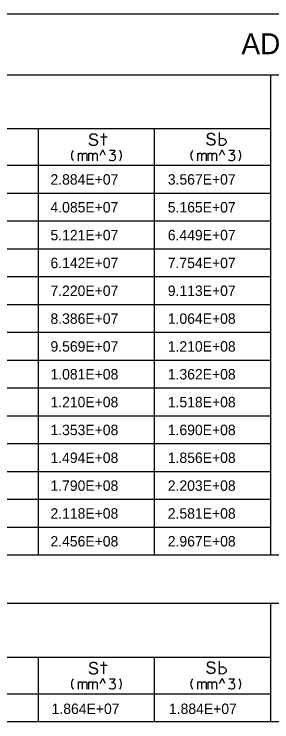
# Model space of a CAD drawing. Extents: x 635698 to 639877, y 296617 to 300175.
# Drawn here: x 635830.3 to 635904.4, y 299835.3 to 300038.7 of the extents above; entities that cross this region are included whole.
import ezdxf

# ---------------------------------------------------------------- set-up
doc = ezdxf.new("R2010")
doc.units = 0
doc.layers.add('2', color=7, linetype='Continuous')

msp = doc.modelspace()

# ---------------------------------------------------------------- linework, layer by layer
at = {"layer": '2'}
for p, q in [((636461.71, 300038.71), (635698.21, 300038.71)), ((636454.58, 300021.21), (635703.83, 300021.21)), ((635903.96, 300021.21), (635903.96, 299883.21)), ((635903.96, 300005.71), (635721.46, 300005.71)), ((635837.21, 300005.71), (635837.21, 299883.21)), ((635870.58, 300005.71), (635870.58, 299883.21)), ((635855.05, 299998.2), (635855.8, 299999.7)), ((635856.55, 299998.2), (635855.8, 299999.7)), ((635889.38, 299998.2), (635890.13, 299999.7)), ((635890.88, 299998.2), (635890.13, 299999.7)), ((635903.96, 299995.21), (635721.46, 299995.21)), ((635903.96, 299987.21), (635721.46, 299987.21)), ((635903.96, 299979.21), (635721.46, 299979.21)), ((635903.96, 299971.21), (635721.46, 299971.21)), ((635903.96, 299963.21), (635721.46, 299963.21)), ((635903.96, 299955.21), (635721.46, 299955.21)), ((635903.96, 299947.21), (635721.46, 299947.21)), ((635903.96, 299939.21), (635721.46, 299939.21)), ((635903.96, 299931.21), (635721.46, 299931.21)), ((635903.96, 299923.21), (635721.46, 299923.21)), ((635903.96, 299915.21), (635721.46, 299915.21)), ((635903.96, 299907.21), (635721.46, 299907.21)), ((635903.96, 299899.21), (635721.46, 299899.21)), ((635903.96, 299891.21), (635721.46, 299891.21)), ((636454.58, 299883.21), (635721.46, 299883.21)), ((636454.58, 299869.31), (635703.83, 299869.31)), ((635903.96, 299869.31), (635903.96, 299835.31)), ((635903.96, 299853.81), (635721.46, 299853.81)), ((635837.21, 299853.81), (635837.21, 299835.31)), ((635870.58, 299853.81), (635870.58, 299835.31)), ((635855.05, 299846.29), (635855.8, 299847.79)), ((635856.55, 299846.29), (635855.8, 299847.79)), ((635889.38, 299846.29), (635890.13, 299847.79)), ((635890.88, 299846.29), (635890.13, 299847.79)), ((635903.96, 299843.31), (635721.46, 299843.31)), ((636454.58, 299835.31), (635703.83, 299835.31))]:
    msp.add_line(p, q, dxfattribs=at)
for points in [[(635889.3, 300000.95), (635889.3, 300004.65)], [(635856.99, 300003.37), (635855.09, 300003.37)], [(635856.03, 300000.96), (635856.03, 300004.42)], [(635889.33, 300002.79), (635889.7, 300002.99), (635890.07, 300003.04), (635890.39, 300002.99), (635890.69, 300002.86), (635890.87, 300002.74), (635891.05, 300002.54), (635891.14, 300002.35), (635891.24, 300002.19), (635891.24, 300001.75), (635891.1, 300001.5), (635890.98, 300001.36), (635890.64, 300001.11), (635890.41, 300001), (635890.07, 300000.95), (635889.61, 300001), (635889.33, 300001.18)], [(635847.32, 299996.59), (635847.13, 299996.89), (635846.99, 299997.23), (635846.9, 299997.56), (635846.85, 299997.91), (635846.85, 299998.26), (635846.9, 299998.62), (635846.99, 299998.95), (635847.13, 299999.28), (635847.32, 299999.59)], [(635848.73, 299998.34), (635848.77, 299998.38), (635848.82, 299998.48), (635849.03, 299998.69), (635849.1, 299998.71), (635849.2, 299998.74), (635849.53, 299998.74), (635849.67, 299998.69), (635849.77, 299998.62), (635849.86, 299998.52), (635849.93, 299998.36), (635849.95, 299998.31), (635850, 299998.38), (635850.05, 299998.48), (635850.26, 299998.69), (635850.33, 299998.71), (635850.4, 299998.74), (635850.76, 299998.74), (635850.85, 299998.69), (635850.97, 299998.64), (635851.09, 299998.55), (635851.13, 299998.48), (635851.18, 299998.38), (635851.18, 299996.59)], [(635848.73, 299996.59), (635848.73, 299998.71)], [(635849.95, 299996.59), (635849.95, 299998.34)], [(635851.7, 299998.34), (635851.75, 299998.38), (635851.8, 299998.48), (635852.01, 299998.69), (635852.08, 299998.71), (635852.17, 299998.74), (635852.51, 299998.74), (635852.65, 299998.69), (635852.74, 299998.62), (635852.84, 299998.52), (635852.91, 299998.36), (635852.93, 299998.31), (635852.98, 299998.38), (635853.03, 299998.48), (635853.24, 299998.69), (635853.31, 299998.71), (635853.38, 299998.74), (635853.73, 299998.74), (635853.83, 299998.69), (635853.95, 299998.64), (635854.06, 299998.55), (635854.11, 299998.48), (635854.16, 299998.38), (635854.16, 299996.59)], [(635851.7, 299996.59), (635851.7, 299998.71)], [(635852.93, 299996.59), (635852.93, 299998.34)], [(635857.66, 299999.59), (635859.24, 299999.59), (635859.14, 299999.23), (635858.98, 299998.97), (635858.74, 299998.74), (635858.27, 299998.5), (635858.62, 299998.5), (635859, 299998.34), (635859.24, 299998.1), (635859.36, 299997.72), (635859.36, 299997.32), (635859.24, 299996.92), (635858.98, 299996.68), (635858.62, 299996.59), (635858.22, 299996.59), (635857.87, 299996.68), (635857.66, 299996.94)], [(635860.63, 299996.59), (635860.82, 299996.89), (635860.96, 299997.23), (635861.06, 299997.56), (635861.1, 299997.91), (635861.1, 299998.26), (635861.06, 299998.62), (635860.96, 299998.95), (635860.82, 299999.28), (635860.63, 299999.59)], [(635881.66, 299996.59), (635881.47, 299996.89), (635881.33, 299997.23), (635881.23, 299997.56), (635881.18, 299997.91), (635881.18, 299998.26), (635881.23, 299998.62), (635881.33, 299998.95), (635881.47, 299999.28), (635881.66, 299999.59)], [(635883.06, 299998.34), (635883.11, 299998.38), (635883.15, 299998.48), (635883.37, 299998.69), (635883.44, 299998.71), (635883.53, 299998.74), (635883.86, 299998.74), (635884, 299998.69), (635884.1, 299998.62), (635884.19, 299998.52), (635884.26, 299998.36), (635884.29, 299998.31), (635884.33, 299998.38), (635884.38, 299998.48), (635884.59, 299998.69), (635884.67, 299998.71), (635884.74, 299998.74), (635885.09, 299998.74), (635885.19, 299998.69), (635885.3, 299998.64), (635885.42, 299998.55), (635885.47, 299998.48), (635885.52, 299998.38), (635885.52, 299996.59)], [(635883.06, 299996.59), (635883.06, 299998.71)], [(635884.29, 299996.59), (635884.29, 299998.34)], [(635886.04, 299998.34), (635886.08, 299998.38), (635886.13, 299998.48), (635886.34, 299998.69), (635886.41, 299998.71), (635886.51, 299998.74), (635886.84, 299998.74), (635886.98, 299998.69), (635887.08, 299998.62), (635887.17, 299998.52), (635887.24, 299998.36), (635887.26, 299998.31), (635887.31, 299998.38), (635887.36, 299998.48), (635887.57, 299998.69), (635887.64, 299998.71), (635887.71, 299998.74), (635888.07, 299998.74), (635888.16, 299998.69), (635888.28, 299998.64), (635888.4, 299998.55), (635888.44, 299998.48), (635888.49, 299998.38), (635888.49, 299996.59)], [(635886.04, 299996.59), (635886.04, 299998.71)], [(635887.26, 299996.59), (635887.26, 299998.34)], [(635891.99, 299999.59), (635893.57, 299999.59), (635893.48, 299999.23), (635893.31, 299998.97), (635893.08, 299998.74), (635892.6, 299998.5), (635892.96, 299998.5), (635893.34, 299998.34), (635893.57, 299998.1), (635893.69, 299997.72), (635893.69, 299997.32), (635893.57, 299996.92), (635893.31, 299996.68), (635892.96, 299996.59), (635892.56, 299996.59), (635892.2, 299996.68), (635891.99, 299996.94)], [(635894.97, 299996.59), (635895.15, 299996.89), (635895.3, 299997.23), (635895.39, 299997.56), (635895.44, 299997.91), (635895.44, 299998.26), (635895.39, 299998.62), (635895.3, 299998.95), (635895.15, 299999.28), (635894.97, 299999.59)], [(635856.03, 299849.06), (635856.03, 299852.51)], [(635889.3, 299849.05), (635889.3, 299852.75)], [(635856.99, 299851.47), (635855.09, 299851.47)], [(635889.33, 299850.88), (635889.7, 299851.09), (635890.07, 299851.14), (635890.39, 299851.09), (635890.69, 299850.95), (635890.87, 299850.84), (635891.05, 299850.63), (635891.14, 299850.45), (635891.24, 299850.29), (635891.24, 299849.85), (635891.1, 299849.6), (635890.98, 299849.46), (635890.64, 299849.21), (635890.41, 299849.09), (635890.07, 299849.05), (635889.61, 299849.09), (635889.33, 299849.28)], [(635847.32, 299844.68), (635847.13, 299844.99), (635846.99, 299845.32), (635846.9, 299845.65), (635846.85, 299846), (635846.85, 299846.36), (635846.9, 299846.71), (635846.99, 299847.04), (635847.13, 299847.37), (635847.32, 299847.68)], [(635848.73, 299846.43), (635848.77, 299846.48), (635848.82, 299846.57), (635849.03, 299846.78), (635849.1, 299846.81), (635849.2, 299846.83), (635849.53, 299846.83), (635849.67, 299846.78), (635849.77, 299846.71), (635849.86, 299846.62), (635849.93, 299846.45), (635849.95, 299846.41), (635850, 299846.48), (635850.05, 299846.57), (635850.26, 299846.78), (635850.33, 299846.81), (635850.4, 299846.83), (635850.76, 299846.83), (635850.85, 299846.78), (635850.97, 299846.74), (635851.09, 299846.64), (635851.13, 299846.57), (635851.18, 299846.48), (635851.18, 299844.68)], [(635848.73, 299844.68), (635848.73, 299846.81)], [(635849.95, 299844.68), (635849.95, 299846.43)], [(635851.7, 299846.43), (635851.75, 299846.48), (635851.8, 299846.57), (635852.01, 299846.78), (635852.08, 299846.81), (635852.17, 299846.83), (635852.51, 299846.83), (635852.65, 299846.78), (635852.74, 299846.71), (635852.84, 299846.62), (635852.91, 299846.45), (635852.93, 299846.41), (635852.98, 299846.48), (635853.03, 299846.57), (635853.24, 299846.78), (635853.31, 299846.81), (635853.38, 299846.83), (635853.73, 299846.83), (635853.83, 299846.78), (635853.95, 299846.74), (635854.06, 299846.64), (635854.11, 299846.57), (635854.16, 299846.48), (635854.16, 299844.68)], [(635851.7, 299844.68), (635851.7, 299846.81)], [(635852.93, 299844.68), (635852.93, 299846.43)], [(635857.66, 299847.68), (635859.24, 299847.68), (635859.14, 299847.33), (635858.98, 299847.07), (635858.74, 299846.83), (635858.27, 299846.6), (635858.62, 299846.6), (635859, 299846.43), (635859.24, 299846.19), (635859.36, 299845.82), (635859.36, 299845.41), (635859.24, 299845.01), (635858.98, 299844.78), (635858.62, 299844.68), (635858.22, 299844.68), (635857.87, 299844.78), (635857.66, 299845.04)], [(635860.63, 299844.68), (635860.82, 299844.99), (635860.96, 299845.32), (635861.06, 299845.65), (635861.1, 299846), (635861.1, 299846.36), (635861.06, 299846.71), (635860.96, 299847.04), (635860.82, 299847.37), (635860.63, 299847.68)], [(635881.66, 299844.68), (635881.47, 299844.99), (635881.33, 299845.32), (635881.23, 299845.65), (635881.18, 299846), (635881.18, 299846.36), (635881.23, 299846.71), (635881.33, 299847.04), (635881.47, 299847.37), (635881.66, 299847.68)], [(635883.06, 299846.43), (635883.11, 299846.48), (635883.15, 299846.57), (635883.37, 299846.78), (635883.44, 299846.81), (635883.53, 299846.83), (635883.86, 299846.83), (635884, 299846.78), (635884.1, 299846.71), (635884.19, 299846.62), (635884.26, 299846.45), (635884.29, 299846.41), (635884.33, 299846.48), (635884.38, 299846.57), (635884.59, 299846.78), (635884.67, 299846.81), (635884.74, 299846.83), (635885.09, 299846.83), (635885.19, 299846.78), (635885.3, 299846.74), (635885.42, 299846.64), (635885.47, 299846.57), (635885.52, 299846.48), (635885.52, 299844.68)], [(635883.06, 299844.68), (635883.06, 299846.81)], [(635884.29, 299844.68), (635884.29, 299846.43)], [(635886.04, 299846.43), (635886.08, 299846.48), (635886.13, 299846.57), (635886.34, 299846.78), (635886.41, 299846.81), (635886.51, 299846.83), (635886.84, 299846.83), (635886.98, 299846.78), (635887.08, 299846.71), (635887.17, 299846.62), (635887.24, 299846.45), (635887.26, 299846.41), (635887.31, 299846.48), (635887.36, 299846.57), (635887.57, 299846.78), (635887.64, 299846.81), (635887.71, 299846.83), (635888.07, 299846.83), (635888.16, 299846.78), (635888.28, 299846.74), (635888.4, 299846.64), (635888.44, 299846.57), (635888.49, 299846.48), (635888.49, 299844.68)], [(635886.04, 299844.68), (635886.04, 299846.81)], [(635887.26, 299844.68), (635887.26, 299846.43)], [(635891.99, 299847.68), (635893.57, 299847.68), (635893.48, 299847.33), (635893.31, 299847.07), (635893.08, 299846.83), (635892.6, 299846.6), (635892.96, 299846.6), (635893.34, 299846.43), (635893.57, 299846.19), (635893.69, 299845.82), (635893.69, 299845.41), (635893.57, 299845.01), (635893.31, 299844.78), (635892.96, 299844.68), (635892.56, 299844.68), (635892.2, 299844.78), (635891.99, 299845.04)], [(635894.97, 299844.68), (635895.15, 299844.99), (635895.3, 299845.32), (635895.39, 299845.65), (635895.44, 299846), (635895.44, 299846.36), (635895.39, 299846.71), (635895.3, 299847.04), (635895.15, 299847.37), (635894.97, 299847.68)]]:
    msp.add_lwpolyline(points, dxfattribs=at)

# ---------------------------------------------------------------- texts
for s, height, p in [('ADJACENT BOX BEAM DATA (COMPOSITE & NON-COMPOSITE CONSTRUCTION)', 6, (635895.65, 300027.21)), ('S', 3.6, (635851.46, 300000.84)), ('S', 3.6, (635885.26, 300000.98)), ('2.884E+07', 3, (635840.71, 299989.71)), ('3.567E+07', 3, (635874.46, 299989.71)), ('4.085E+07', 3, (635840.71, 299981.71)), ('5.165E+07', 3, (635874.46, 299981.71)), ('5.121E+07', 3, (635840.71, 299973.71)), ('6.449E+07', 3, (635874.46, 299973.71)), ('6.142E+07', 3, (635840.71, 299965.71)), ('7.754E+07', 3, (635874.46, 299965.71)), ('7.220E+07', 3, (635840.71, 299957.71)), ('9.113E+07', 3, (635874.46, 299957.71)), ('8.386E+07', 3, (635840.71, 299949.71)), ('1.064E+08', 3, (635874.46, 299949.71)), ('9.569E+07', 3, (635840.71, 299941.71)), ('1.210E+08', 3, (635874.46, 299941.71)), ('1.081E+08', 3, (635840.71, 299933.71)), ('1.362E+08', 3, (635874.46, 299933.71)), ('1.210E+08', 3, (635840.71, 299925.71)), ('1.518E+08', 3, (635874.46, 299925.71)), ('1.353E+08', 3, (635840.71, 299917.71)), ('1.690E+08', 3, (635874.46, 299917.71)), ('1.494E+08', 3, (635840.71, 299909.71)), ('1.856E+08', 3, (635874.46, 299909.71)), ('1.790E+08', 3, (635840.71, 299901.71)), ('2.203E+08', 3, (635874.46, 299901.71)), ('2.118E+08', 3, (635840.71, 299893.71)), ('2.581E+08', 3, (635874.46, 299893.71)), ('2.456E+08', 3, (635840.71, 299885.71)), ('2.967E+08', 3, (635874.46, 299885.71)), ('S', 3.6, (635851.46, 299848.93)), ('S', 3.6, (635885.26, 299849.08)), ('1.864E+07', 3, (635841.05, 299837.56)), ('1.884E+07', 3, (635874.8, 299837.56))]:
    msp.add_text(s, height=height, dxfattribs=at).set_placement(p)

doc.saveas('drawing.dxf')
